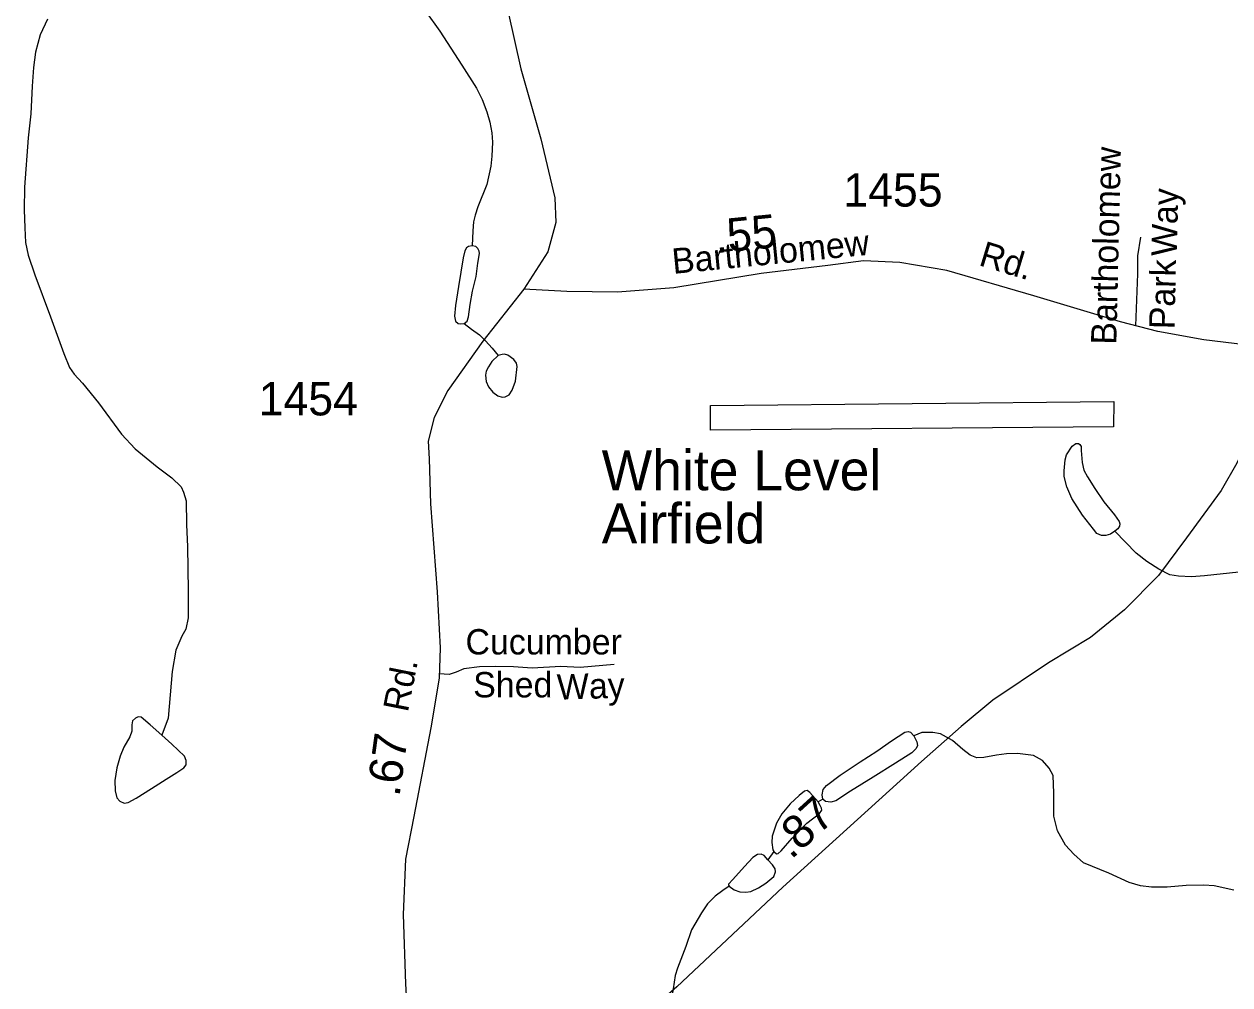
# Model space of a CAD drawing. Extents: x 2126262 to 2293712, y 749403 to 919119.
# Drawn here: x 2243902 to 2248421, y 863312 to 866913 of the extents above; entities that cross this region are included whole.
import ezdxf

# ---------------------------------------------------------------- set-up
doc = ezdxf.new("R2010")
doc.units = 0
for name, color, linetype in [('Exist Aviation Commercial or Municipal Label', 7, 'Continuous'), ('Exist Aviation Commercial or Municipal Perimeter Paved', 7, 'Continuous'), ('Exist Hydrographic Misc Water Feature', 7, 'Continuous'), ('Exist Road Non-System Type 51', 7, 'Continuous'), ('Exist Road Non-System Type 51 Label', 7, 'Continuous'), ('Exist Road Secondary Mileage Hundredths English Label', 7, 'Continuous'), ('Exist Road Secondary Type 51 Attributed', 7, 'Continuous'), ('Exist Road Secondary Type 51 Label', 7, 'Continuous'), ('Exist Road Secondary Type 51 Number Label', 7, 'Continuous')]:
    doc.layers.add(name, color=color, linetype=linetype)

msp = doc.modelspace()

# ---------------------------------------------------------------- linework, layer by layer
at = {"layer": 'Exist Aviation Commercial or Municipal Perimeter Paved'}
msp.add_lwpolyline([(2246474.4, 865483.2), (2247985.6, 865497.7), (2247984.5, 865403.5), (2246475.1, 865391.2), (2246474.4, 865483.2)], dxfattribs=at)
at = {"layer": 'Exist Hydrographic Misc Water Feature'}
for p, q in [((2246895, 864008), (2246877.7, 863998.2)), ((2246711.6, 863812), (2246689.9, 863780.5))]:
    msp.add_line(p, q, dxfattribs=at)
for points in [[(2245406.7, 866961.1), (2245460.6, 866886), (2245542, 866758.8), (2245597.1, 866673.1), (2245619.1, 866630.3), (2245636.1, 866583.6), (2245647.1, 866545.5), (2245654.7, 866505.6), (2245657.3, 866470.8), (2245655.6, 866417.4), (2245651.4, 866380.5), (2245636.1, 866311.8), (2245603, 866227.8), (2245592, 866196.8), (2245586.9, 866172.2), (2245583.5, 866138.3), (2245581, 866082.3)], [(2243989.5, 866931.7), (2243962.4, 866873.2), (2243945.4, 866807.9), (2243937, 866750.2), (2243932.7, 866680.6), (2243926.8, 866576.3), (2243917.5, 866486.1), (2243903.9, 866301.2), (2243902.2, 866216.8), (2243904.8, 866149), (2243907.3, 866094.7), (2243917.5, 866046.4), (2243942.1, 865973.4), (2244001.4, 865816.2), (2244050.6, 865678.8), (2244071.7, 865626.2), (2244089.5, 865600.8), (2244120.9, 865566.9), (2244181.1, 865492.7), (2244266.7, 865375.7), (2244319, 865321), (2244400.4, 865253.1), (2244455.5, 865212.6), (2244490.3, 865178.6), (2244499.6, 865158.3), (2244508.9, 865126.1), (2244510.6, 865037), (2244514, 864953.9), (2244517.2, 864790.4), (2244516.4, 864686.9), (2244508.7, 864644.9), (2244493.5, 864618.6), (2244471.4, 864566.8), (2244457.1, 864486.8), (2244441.9, 864310.9), (2244418.1, 864247.9)], [(2245581, 866082.3), (2245567.4, 866078.9), (2245560.6, 866073.9), (2245553.9, 866062.8), (2245547.1, 866036.5), (2245530.1, 865928.8), (2245519.1, 865857.6), (2245515.7, 865817.7), (2245519.1, 865799), (2245528.4, 865790.6), (2245536.9, 865788.9), (2245551.3, 865790.6)], [(2245551.3, 865790.6), (2245562.3, 865799.9), (2245567.4, 865816), (2245574.2, 865861.8), (2245582.7, 865911.9), (2245596.3, 865967), (2245603, 866016.2), (2245609, 866053.5), (2245607.3, 866062), (2245602.2, 866072.2), (2245594.6, 866078.9), (2245581, 866082.3)], [(2245551.3, 865790.6), (2245579.3, 865769.7), (2245609, 865747.6), (2245631, 865725.6), (2245656.4, 865698.4), (2245678.5, 865670.5)], [(2248454.7, 864859.1), (2248325.9, 864844.7), (2248277.1, 864841.3), (2248227.9, 864843.8), (2248195.7, 864848.9), (2248155, 864869.3), (2248110.1, 864898.1), (2248069.4, 864929.5), (2247989.7, 865012.5)], [(2246895, 864008), (2246892.9, 864024.3), (2246897.2, 864043.9), (2246909.1, 864059.1), (2246960.2, 864098.2), (2247035.1, 864148.1), (2247098, 864188.3), (2247153.4, 864226.3), (2247203.3, 864258.9), (2247215.3, 864261.1), (2247224, 864258.9), (2247236.6, 864244.8)], [(2248435.1, 863666.6), (2248362.4, 863682.9), (2248323.3, 863685.1), (2248257.1, 863684), (2248185.5, 863678.6), (2248126.8, 863678.6), (2248085.6, 863682.9), (2248043.2, 863696), (2247967.3, 863730.7), (2247872.3, 863768.7), (2247836.4, 863801.3), (2247805, 863835), (2247774.6, 863889.3), (2247761.5, 863944.7), (2247761.5, 864030.8), (2247758.3, 864096), (2247744.2, 864124.2), (2247719.2, 864152.5), (2247685.5, 864170.9), (2247624.8, 864178.5), (2247583.5, 864177.5), (2247546.6, 864173.1), (2247498.2, 864164.4), (2247473.2, 864163.3), (2247447.2, 864173.1), (2247420, 864193.8), (2247380.9, 864227.4), (2247336.4, 864252.4), (2247307.1, 864257.8), (2247266.9, 864257.8), (2247236.6, 864244.8)], [(2247236.6, 864244.8), (2247247.4, 864223.1), (2247250.7, 864209), (2247245.2, 864198.1), (2247229, 864181.8), (2247168.2, 864142.7), (2247083.5, 864090.6), (2246998.8, 864038.4), (2246943.9, 864001.5), (2246925.4, 863997.2), (2246905.9, 863999.3), (2246895, 864008)], [(2246877.7, 863998.2), (2246847.3, 864032.5), (2246836.4, 864040.1), (2246826.6, 864037.9), (2246807.1, 864021.6), (2246773.4, 863990.1), (2246742, 863953.2), (2246722.4, 863918.4), (2246706.1, 863869.5), (2246704, 863845.6), (2246708.3, 863818.5), (2246711.6, 863812)], [(2246711.6, 863812), (2246721.3, 863803.3), (2246727.9, 863804.4), (2246738.7, 863814.1), (2246781, 863861.9), (2246835.3, 863917.3), (2246883.1, 863954.2), (2246891.8, 863966.2), (2246890.7, 863973.8), (2246885.3, 863983.6), (2246877.7, 863998.2)], [(2246689.9, 863780.5), (2246676.1, 863796.8), (2246664.1, 863801.1), (2246650, 863800), (2246633.7, 863789.1), (2246602.3, 863755.5), (2246558.8, 863706.6), (2246542.5, 863689.2), (2246542.5, 863684.9), (2246544.7, 863681.6)], [(2246544.7, 863681.6), (2246563.2, 863668.6), (2246584.9, 863661), (2246606.6, 863659.9), (2246626.1, 863662.1), (2246654.4, 863675.1), (2246681.5, 863692.5), (2246711.9, 863717.5), (2246718.4, 863735.9), (2246716.2, 863746.8), (2246706.5, 863762), (2246689.9, 863780.5)], [(2246544.7, 863681.6), (2246520.8, 863665.9), (2246491.5, 863644.1), (2246463.3, 863615.9), (2246440.5, 863582.2), (2246403.6, 863518.1), (2246381.9, 863455.1), (2246350.4, 863374.8), (2246342, 863347.1), (2246334.4, 863297.1), (2246316, 863187.4), (2246294.3, 863112.5), (2246275.8, 863066.8), (2246258.5, 863028.8), (2246238.9, 862998.4), (2246215, 862972.9), (2246152.1, 862896.8), (2246090.2, 862842.5), (2246046.8, 862814.3), (2245999, 862791.5)]]:
    msp.add_lwpolyline(points, dxfattribs=at)
for points in [[(2245678.5, 865670.5), (2245654.6, 865647.7), (2245641.9, 865628.2), (2245634.2, 865612.1), (2245631.7, 865596.8), (2245633.4, 865573.1), (2245642.7, 865552.7), (2245658.8, 865533.2), (2245677.5, 865519.7), (2245693.6, 865514.6), (2245705.4, 865515.4), (2245719.8, 865523.9), (2245731.7, 865540.9), (2245743.6, 865574.8), (2245750.4, 865629.9), (2245747.8, 865641.8), (2245737.6, 865656.2), (2245714.8, 865671.5), (2245702.9, 865675.7), (2245693.6, 865674.9)], [(2247989.7, 865012.5), (2247973.6, 865000.7), (2247956.6, 864995.6), (2247939.7, 864996.4), (2247922.7, 865004.1), (2247909.2, 865019.3), (2247868.5, 865071.9), (2247828.6, 865134.7), (2247810, 865177.9), (2247799.8, 865217), (2247799.8, 865238.2), (2247803.2, 865279.5), (2247808.3, 865299), (2247830.3, 865331.2), (2247843, 865341.4), (2247853.2, 865341.4), (2247858.3, 865337.1), (2247863.4, 865329.5), (2247864.2, 865314.2), (2247867.6, 865270.1), (2247873.6, 865240.5), (2247887.1, 865215.9), (2247915.1, 865171.8), (2247949, 865122.6), (2247988.8, 865073.4), (2248005.8, 865048.8), (2248008.3, 865040.3), (2248007.5, 865031), (2248001.6, 865021.6)], [(2244418.1, 864247.9), (2244374.1, 864287), (2244340.4, 864315.2), (2244329.6, 864316.3), (2244319.8, 864312), (2244309, 864301.1), (2244305.7, 864287), (2244305.7, 864263.1), (2244298.1, 864241.4), (2244275.3, 864202.3), (2244262.3, 864168.6), (2244249.3, 864125.1), (2244242.7, 864078.4), (2244243.8, 864039.3), (2244250.3, 864013.3), (2244261.2, 864000.2), (2244277.5, 863992.6), (2244292.7, 863995.9), (2244322, 864011.1), (2244379.5, 864048), (2244434.9, 864082.8), (2244474, 864107.8), (2244501.1, 864125.1), (2244509.8, 864136), (2244509.8, 864152.3), (2244503.3, 864168.6), (2244455.5, 864214.2)]]:
    msp.add_lwpolyline(points, close=True, dxfattribs=at)
at = {"layer": 'Exist Road Non-System Type 51'}
for points in [[(2248085.9, 866114.8), (2248074.9, 866044.5), (2248074.9, 865976.5), (2248070.5, 865879.9), (2248067.2, 865781.9)], [(2245913.7, 864505.5), (2245806.2, 864498.9), (2245736, 864503.3), (2245670.2, 864505.5), (2245608.7, 864503.3), (2245549.5, 864496.7), (2245521, 864483.6), (2245494.7, 864474.8), (2245457.9, 864477.8)], [(2246113.4, 864512.1), (2245986.1, 864501.1), (2245913.7, 864505.5)]]:
    msp.add_lwpolyline(points, dxfattribs=at)
at = {"layer": 'Exist Road Secondary Type 51 Attributed'}
for points in [[(2245715.9, 866957.5), (2245763.3, 866745.4), (2245838.6, 866482.9), (2245890.9, 866261.7), (2245895.1, 866169.6), (2245864.4, 866059.3), (2245775.1, 865919.7)], [(2248651.9, 865695.3), (2248550.1, 865702.3), (2248323.5, 865729.5), (2248150.6, 865760.2), (2248011.1, 865796.5), (2247686.2, 865893.8), (2247359.9, 865988.8), (2247184.1, 866019.5), (2247047.5, 866025), (2246913.6, 866008.3), (2246663.9, 865977.9), (2246337.6, 865924.9), (2246125.6, 865908.1), (2245935.9, 865910.9), (2245775.1, 865919.7)], [(2245775.1, 865919.7), (2245621.1, 865723.9), (2245490, 865539.6), (2245438.5, 865438.4), (2245416.2, 865349.1), (2245420.4, 865283.5), (2245424.6, 865114.6), (2245449.6, 864784.7), (2245461.5, 864574.6), (2245457.3, 864461.5), (2245426.6, 864275.8), (2245363.2, 863942.9), (2245331.1, 863782.4), (2245322.7, 863575.8), (2245331.1, 863316.2), (2245356.1, 862867.6), (2245386.1, 862508.2)], [(2248651.9, 865695.3), (2248627, 865618.3), (2248571.2, 865516.4), (2248447.3, 865267.2), (2248388.7, 865165.3), (2248257.9, 864987.4), (2248153.3, 864846.5), (2248025.7, 864717.3), (2247898.7, 864614), (2247741.1, 864519.1), (2247532.6, 864378.8), (2247413.4, 864280.4), (2247265.5, 864149.2), (2246746, 863678.1), (2246347.8, 863304.7), (2246069.6, 863059.7), (2245935.7, 862959.2), (2245714.6, 862802.1), (2245575.1, 862682.1), (2245386.1, 862508.2)]]:
    msp.add_lwpolyline(points, dxfattribs=at)

# ---------------------------------------------------------------- texts
at = {"layer": 'Exist Aviation Commercial or Municipal Label'}
for s, p in [('White Level', (2246066.6, 865165.5)), ('Airfield', (2246066.6, 864966.2))]:
    msp.add_text(s, height=150, dxfattribs=at).set_placement(p)
at = {"layer": 'Exist Road Non-System Type 51 Label'}
for s, rotation, p in [('Bartholomew', 88.6478, (2247995.3, 865710.5)), ('Way', 88.6478, (2248221.7, 866042.4)), ('Park', 88.6478, (2248213.2, 865768.4)), ('Way', 1.7916, (2245900.4, 864380.4))]:
    msp.add_text(s, height=95, rotation=rotation, dxfattribs=at).set_placement(p)
for s, p in [('Cucumber', (2245556.3, 864550.2)), ('Shed', (2245585.2, 864389.3))]:
    msp.add_text(s, height=95, dxfattribs=at).set_placement(p)
at = {"layer": 'Exist Road Secondary Mileage Hundredths English Label'}
for s, rotation, p in [('.55', 5.5742, (2246495.8, 866054.4)), ('.67', 82.0003, (2245308.5, 864014.4)), ('.87', 42.3478, (2246776.6, 863779.3))]:
    msp.add_text(s, height=125, rotation=rotation, dxfattribs=at).set_placement(p)
at = {"layer": 'Exist Road Secondary Type 51 Label'}
for s, rotation, p in [('Bartholomew', 5.5742, (2246334.7, 865976.4)), ('Rd.', 343.0438, (2247476.1, 866009.9)), ('Rd.', 78.7387, (2245339.9, 864330.8))]:
    msp.add_text(s, height=95, rotation=rotation, dxfattribs=at).set_placement(p)
at = {"layer": 'Exist Road Secondary Type 51 Number Label'}
for s, p in [('1455', (2246972.3, 866228.9)), ('1454', (2244781.3, 865446.2))]:
    msp.add_text(s, height=125, dxfattribs=at).set_placement(p)

doc.saveas('drawing.dxf')
